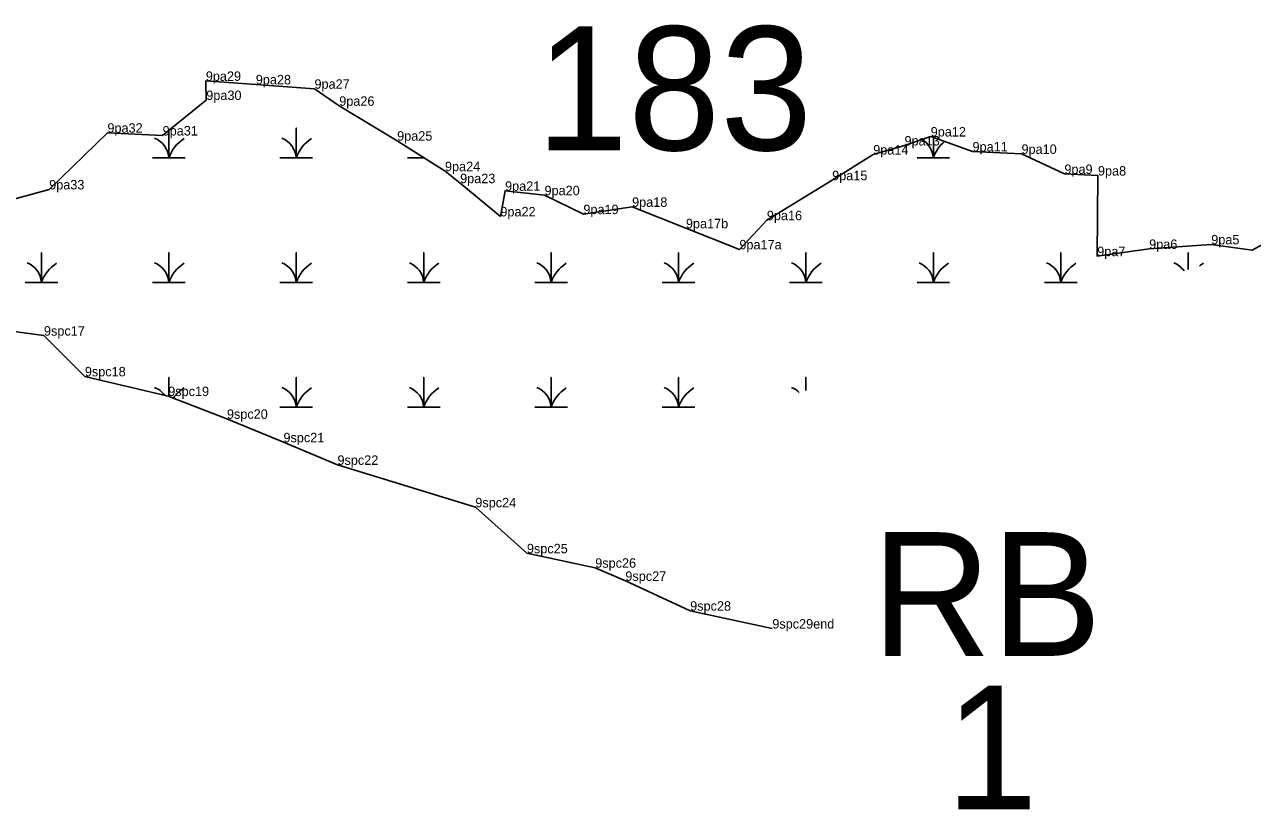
# Model space of a CAD drawing. Extents: x 2072529 to 2268796, y 436423 to 470397.
# Drawn here: x 2211171 to 2211819, y 448600 to 449015 of the extents above; entities that cross this region are included whole.
import ezdxf

# ---------------------------------------------------------------- set-up
doc = ezdxf.new("R2010")
doc.units = 0
for name, color, linetype in [('Default', 7, 'Continuous'), ('Exist Environmental Wetland Boundary', 7, 'Continuous'), ('Exist Environmental Wetland Boundary Cogo Comment', 7, 'Continuous'), ('Exist Environmental Wetland Boundary Cogo Point CELL', 7, 'Continuous'), ('Exist Hydro Jurisdictional Stream or Body of Water NEU Mitigable', 7, 'Continuous'), ('Exist Hydro Jurisdictional Stream or Body of Water NEU Mitigable Cogo Comment', 7, 'Continuous'), ('Exist Hydro Swamp or Marsh', 7, 'Continuous')]:
    doc.layers.add(name, color=color, linetype=linetype)

msp = doc.modelspace()

# ---------------------------------------------------------------- linework, layer by layer
at = {"layer": 'Exist Environmental Wetland Boundary'}
msp.add_lwpolyline([(2211151.79, 448918.84), (2211183.5, 448927.48), (2211214.24, 448957.42), (2211243.39, 448955.94), (2211266.42, 448974.67), (2211266.17, 448984.77), (2211292.55, 448982.94), (2211323.53, 448980.62), (2211336.6, 448971.62), (2211367.16, 448953.21), (2211392.42, 448937.1), (2211400.4, 448930.78), (2211421.65, 448913.24), (2211424.12, 448926.75), (2211444.94, 448924.41), (2211465.46, 448914.43), (2211491.17, 448918.29), (2211519.57, 448906.97), (2211547.79, 448895.85), (2211562.29, 448911.23), (2211596.76, 448932.33), (2211618.43, 448945.89), (2211634.94, 448950.67), (2211648.78, 448955.42), (2211670.84, 448947.52), (2211696.7, 448946.24), (2211719.33, 448935.65), (2211737.05, 448934.79), (2211736.66, 448892.25), (2211764.08, 448896.08), (2211796.85, 448898.47), (2211818.43, 448895.45), (2211843.19, 448908.97)], dxfattribs=at)
at = {"layer": 'Exist Environmental Wetland Boundary Cogo Point CELL'}
for p, q in [((2211266.17, 448984.77), (2211266.17, 448984.77)), ((2211292.55, 448982.94), (2211292.55, 448982.94)), ((2211323.53, 448980.62), (2211323.53, 448980.62)), ((2211266.42, 448974.67), (2211266.42, 448974.67)), ((2211336.6, 448971.62), (2211336.6, 448971.62)), ((2211214.24, 448957.42), (2211214.24, 448957.42)), ((2211243.39, 448955.94), (2211243.39, 448955.94)), ((2211367.16, 448953.21), (2211367.16, 448953.21)), ((2211648.78, 448955.42), (2211648.78, 448955.42)), ((2211618.43, 448945.89), (2211618.43, 448945.89)), ((2211634.94, 448950.67), (2211634.94, 448950.67)), ((2211670.84, 448947.52), (2211670.84, 448947.52)), ((2211696.7, 448946.24), (2211696.7, 448946.24)), ((2211392.42, 448937.1), (2211392.42, 448937.1)), ((2211596.76, 448932.33), (2211596.76, 448932.33)), ((2211719.33, 448935.65), (2211719.33, 448935.65)), ((2211737.05, 448934.79), (2211737.05, 448934.79)), ((2211183.5, 448927.48), (2211183.5, 448927.48)), ((2211400.4, 448930.78), (2211400.4, 448930.78)), ((2211424.12, 448926.75), (2211424.12, 448926.75)), ((2211444.94, 448924.41), (2211444.94, 448924.41)), ((2211421.65, 448913.24), (2211421.65, 448913.24)), ((2211465.46, 448914.43), (2211465.46, 448914.43)), ((2211491.17, 448918.29), (2211491.17, 448918.29)), ((2211519.57, 448906.97), (2211519.57, 448906.97)), ((2211562.29, 448911.23), (2211562.29, 448911.23)), ((2211547.79, 448895.85), (2211547.79, 448895.85)), ((2211764.08, 448896.08), (2211764.08, 448896.08)), ((2211796.85, 448898.47), (2211796.85, 448898.47)), ((2211818.43, 448895.45), (2211818.43, 448895.45)), ((2211736.66, 448892.25), (2211736.66, 448892.25)), ((2211180.75, 448850.29), (2211180.75, 448850.29)), ((2211202.33, 448828.81), (2211202.33, 448828.81)), ((2211246.34, 448818.4), (2211246.34, 448818.4)), ((2211277.31, 448806.4), (2211277.31, 448806.4)), ((2211307.15, 448794), (2211307.15, 448794)), ((2211335.66, 448782.1), (2211335.66, 448782.1)), ((2211408.43, 448759.67), (2211408.43, 448759.67)), ((2211435.65, 448735.4), (2211435.65, 448735.4)), ((2211471.72, 448727.78), (2211471.72, 448727.78)), ((2211487.61, 448720.85), (2211487.61, 448720.85)), ((2211521.83, 448705.11), (2211521.83, 448705.11)), ((2211565.17, 448695.67), (2211565.17, 448695.67))]:
    msp.add_line(p, q, dxfattribs=at)
at = {"layer": 'Exist Hydro Jurisdictional Stream or Body of Water NEU Mitigable'}
msp.add_lwpolyline([(2211085.01, 448884.55), (2211118.18, 448866.96), (2211144.08, 448855.3), (2211180.75, 448850.29), (2211202.33, 448828.81), (2211246.34, 448818.4), (2211277.31, 448806.4), (2211307.15, 448794), (2211335.66, 448782.1), (2211408.43, 448759.67), (2211435.65, 448735.4), (2211471.72, 448727.78), (2211487.61, 448720.85), (2211521.83, 448705.11), (2211565.17, 448695.67)], dxfattribs=at)
at = {"layer": 'Exist Hydro Swamp or Marsh'}
for points in [[(2211238.07, 448944.11), (2211246.68, 448944.11), (2211246.68, 448958.61)], [(2211246.68, 448958.61), (2211246.68, 448944.11), (2211255.28, 448944.11)], [(2211305.32, 448944.11), (2211313.93, 448944.11), (2211313.93, 448959.89), (2211313.93, 448944.11), (2211322.53, 448944.11)], [(2211641.57, 448944.11), (2211650.18, 448944.11), (2211650.18, 448954.92)], [(2211650.18, 448954.92), (2211650.18, 448944.11), (2211658.78, 448944.11)], [(2211372.57, 448944.11), (2211381.18, 448944.11), (2211381.18, 448944.27)], [(2211381.18, 448944.27), (2211381.18, 448944.11), (2211381.42, 448944.11)], [(2211170.82, 448878.31), (2211179.43, 448878.31), (2211179.43, 448894.09), (2211179.43, 448878.31), (2211188.03, 448878.31)], [(2211238.07, 448878.31), (2211246.68, 448878.31), (2211246.68, 448894.09), (2211246.68, 448878.31), (2211255.28, 448878.31)], [(2211305.32, 448878.31), (2211313.93, 448878.31), (2211313.93, 448894.09), (2211313.93, 448878.31), (2211322.53, 448878.31)], [(2211372.57, 448878.31), (2211381.18, 448878.31), (2211381.18, 448894.09), (2211381.18, 448878.31), (2211389.78, 448878.31)], [(2211439.82, 448878.31), (2211448.43, 448878.31), (2211448.43, 448894.09), (2211448.43, 448878.31), (2211457.03, 448878.31)], [(2211507.07, 448878.31), (2211515.68, 448878.31), (2211515.68, 448894.09), (2211515.68, 448878.31), (2211524.28, 448878.31)], [(2211574.32, 448878.31), (2211582.93, 448878.31), (2211582.93, 448894.09), (2211582.93, 448878.31), (2211591.53, 448878.31)], [(2211641.57, 448878.31), (2211650.18, 448878.31), (2211650.18, 448894.09), (2211650.18, 448878.31), (2211658.78, 448878.31)], [(2211708.82, 448878.31), (2211717.43, 448878.31), (2211717.43, 448894.09), (2211717.43, 448878.31), (2211726.03, 448878.31)], [(2211784.68, 448885.15), (2211784.68, 448894.09), (2211784.68, 448885.15)], [(2211246.68, 448818.27), (2211246.68, 448828.29), (2211246.68, 448818.27)], [(2211305.32, 448812.51), (2211313.93, 448812.51), (2211313.93, 448828.29), (2211313.93, 448812.51), (2211322.53, 448812.51)], [(2211372.57, 448812.51), (2211381.18, 448812.51), (2211381.18, 448828.29), (2211381.18, 448812.51), (2211389.78, 448812.51)], [(2211439.82, 448812.51), (2211448.43, 448812.51), (2211448.43, 448828.29), (2211448.43, 448812.51), (2211457.03, 448812.51)], [(2211507.07, 448812.51), (2211515.68, 448812.51), (2211515.68, 448828.29), (2211515.68, 448812.51), (2211524.28, 448812.51)], [(2211582.93, 448821.35), (2211582.93, 448828.29), (2211582.93, 448821.35)]]:
    msp.add_lwpolyline(points, dxfattribs=at)
for centre, radius, start, end in [((2211234.41, 448943.22), 12.3, 4.14034, 67.53497), ((2211264.92, 448938.05), 19.22, 122.12745, 161.62219), ((2211301.66, 448943.22), 12.3, 4.14034, 67.53497), ((2211332.17, 448938.05), 19.22, 122.12745, 161.62219), ((2211637.91, 448943.22), 12.3, 4.14034, 59.5567), ((2211668.42, 448938.05), 19.22, 129.89804, 161.62219), ((2211368.91, 448943.22), 12.3, 4.14034, 4.91769), ((2211399.42, 448938.05), 19.22, 161.2132, 161.62219), ((2211167.16, 448877.42), 12.3, 4.14034, 67.53497), ((2211197.67, 448872.25), 19.22, 122.12745, 161.62219), ((2211234.41, 448877.42), 12.3, 4.14034, 67.53497), ((2211264.92, 448872.25), 19.22, 122.12745, 161.62219), ((2211301.66, 448877.42), 12.3, 4.14034, 67.53497), ((2211332.17, 448872.25), 19.22, 122.12745, 161.62219), ((2211368.91, 448877.42), 12.3, 4.14034, 67.53497), ((2211399.42, 448872.25), 19.22, 122.12745, 161.62219), ((2211436.16, 448877.42), 12.3, 4.14034, 67.53497), ((2211466.67, 448872.25), 19.22, 122.12745, 161.62219), ((2211503.41, 448877.42), 12.3, 4.14034, 67.53497), ((2211533.92, 448872.25), 19.22, 122.12745, 161.62219), ((2211570.66, 448877.42), 12.3, 4.14034, 67.53497), ((2211601.17, 448872.25), 19.22, 122.12745, 161.62219), ((2211637.91, 448877.42), 12.3, 4.14034, 67.53497), ((2211668.42, 448872.25), 19.22, 122.12745, 161.62219), ((2211705.16, 448877.42), 12.3, 4.14034, 67.53497), ((2211735.67, 448872.25), 19.22, 122.12745, 161.62219), ((2211772.41, 448877.42), 12.3, 34.88741, 67.53497), ((2211802.92, 448872.25), 19.22, 122.12745, 129.76471), ((2211234.41, 448811.62), 12.3, 36.10963, 67.53497), ((2211264.92, 448806.45), 19.22, 122.12745, 145.49915), ((2211301.66, 448811.62), 12.3, 4.14034, 67.53497), ((2211332.17, 448806.45), 19.22, 122.12745, 161.62219), ((2211368.91, 448811.62), 12.3, 4.14034, 67.53497), ((2211399.42, 448806.45), 19.22, 122.12745, 161.62219), ((2211436.16, 448811.62), 12.3, 4.14034, 67.53497), ((2211466.67, 448806.45), 19.22, 122.12745, 161.62219), ((2211503.41, 448811.62), 12.3, 4.14034, 67.53497), ((2211533.92, 448806.45), 19.22, 122.12745, 161.62219), ((2211570.66, 448811.62), 12.3, 44.51905, 67.53497)]:
    msp.add_arc(centre, radius, start, end, dxfattribs=at)

# ---------------------------------------------------------------- texts
at = {"layer": 'Default'}
for s, p in [('183', (2211440.5, 448948.2)), ('RB', (2211617.66, 448681.23)), ('1', (2211656.62, 448600.2))]:
    msp.add_text(s, height=65.34, dxfattribs=at).set_placement(p)
at = {"layer": 'Exist Environmental Wetland Boundary Cogo Comment'}
for s, p in [('9pa29', (2211266.17, 448984.77)), ('9pa28', (2211292.55, 448982.94)), ('9pa27', (2211323.53, 448980.62)), ('9pa30', (2211266.42, 448974.67)), ('9pa26', (2211336.6, 448971.62)), ('9pa32', (2211214.24, 448957.42)), ('9pa31', (2211243.39, 448955.94)), ('9pa25', (2211367.16, 448953.21)), ('9pa12', (2211648.78, 448955.42)), ('9pa13', (2211634.94, 448950.67)), ('9pa11', (2211670.84, 448947.52)), ('9pa14', (2211618.43, 448945.89)), ('9pa10', (2211696.7, 448946.24)), ('9pa24', (2211392.42, 448937.1)), ('9pa9', (2211719.33, 448935.65)), ('9pa8', (2211737.05, 448934.79)), ('9pa33', (2211183.5, 448927.48)), ('9pa23', (2211400.4, 448930.78)), ('9pa15', (2211596.76, 448932.33)), ('9pa21', (2211424.12, 448926.75)), ('9pa20', (2211444.94, 448924.41)), ('9pa19', (2211465.46, 448914.43)), ('9pa18', (2211491.17, 448918.29)), ('9pa22', (2211421.65, 448913.24)), ('9pa16', (2211562.29, 448911.23)), ('9pa17b', (2211519.57, 448906.97)), ('9pa17a', (2211547.79, 448895.85)), ('9pa6', (2211764.08, 448896.08)), ('9pa5', (2211796.85, 448898.47)), ('9pa7', (2211736.66, 448892.25))]:
    msp.add_text(s, height=5, dxfattribs=at).set_placement(p)
at = {"layer": 'Exist Hydro Jurisdictional Stream or Body of Water NEU Mitigable Cogo Comment'}
for s, p in [('9spc17', (2211180.75, 448850.29)), ('9spc18', (2211202.33, 448828.81)), ('9spc19', (2211246.34, 448818.4)), ('9spc20', (2211277.31, 448806.4)), ('9spc21', (2211307.15, 448794)), ('9spc22', (2211335.66, 448782.1)), ('9spc24', (2211408.43, 448759.67)), ('9spc25', (2211435.65, 448735.4)), ('9spc26', (2211471.72, 448727.78)), ('9spc27', (2211487.61, 448720.85)), ('9spc28', (2211521.83, 448705.11)), ('9spc29end', (2211565.17, 448695.67))]:
    msp.add_text(s, height=5, dxfattribs=at).set_placement(p)

doc.saveas('drawing.dxf')
